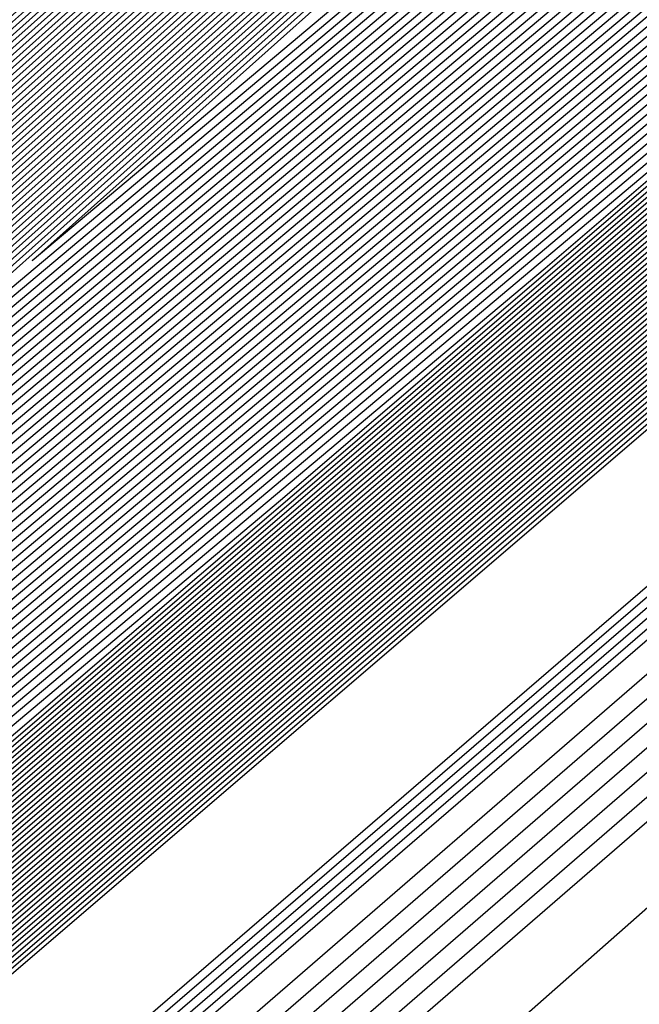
# Model space of a CAD drawing. Extents: x 3249832 to 3255657, y 13789405 to 13793316.
# Tile 788 of 1056: x 3253208.587 to 3253208.856, y 13791257.19 to 13791257.616. Entities that reach past the tile are written whole.
import ezdxf

# ---------------------------------------------------------------- set-up
doc = ezdxf.new("R2010")
doc.units = 0
doc.header["$LTSCALE"] = 100
doc.header["$MEASUREMENT"] = 0
for name, color, linetype in [('GRATIO_03231_CON', 1, 'CONTINUOUS'), ('GRATIO_0323_ICON', 1, 'CONTINUOUS'), ('TARGETS_EAST', 7, 'CONTINUOUS')]:
    doc.layers.add(name, color=color, linetype=linetype)

# ---------------------------------------------------------------- blocks, each defined once
blk = doc.blocks.new('Gratio_032316_contours')
at = {"layer": 'GRATIO_03231_CON', "color": 5, "linetype": 'Continuous', "flags": 128}
for points in [[(3253294.02117, 13791331.04278), (3253275.51252, 13791314.84857), (3253259.74641, 13791301.11971), (3253250.90118, 13791293.4869), (3253247.60749, 13791290.71421), (3253247.10911, 13791290.34906), (3253246.71171, 13791290.01217), (3253243.96878, 13791287.61762), (3253236.49572, 13791281.15281), (3253223.09361, 13791269.61112), (3253207.30623, 13791256.00981), (3253193.86302, 13791244.37213), (3253186.31196, 13791237.71784), (3253183.47503, 13791235.05279)], [(3253293.83167, 13791330.88045), (3253275.39736, 13791314.75135), (3253259.6945, 13791301.07777), (3253250.88464, 13791293.47583), (3253247.60402, 13791290.71447), (3253247.10757, 13791290.35085), (3253246.69656, 13791290.00204), (3253243.85762, 13791287.52479), (3253236.12374, 13791280.8358), (3253222.25472, 13791268.89288), (3253205.91767, 13791254.81834), (3253192.00653, 13791242.77561), (3253184.19264, 13791235.88971), (3253181.25697, 13791233.1319)], [(3253293.64218, 13791330.71812), (3253275.28219, 13791314.65413), (3253259.64258, 13791301.03582), (3253250.8681, 13791293.46475), (3253247.60055, 13791290.71473), (3253247.10604, 13791290.35265), (3253246.68141, 13791289.99191), (3253243.74646, 13791287.43197), (3253235.75176, 13791280.51879), (3253221.41583, 13791268.17464), (3253204.52912, 13791253.62687), (3253190.15004, 13791241.1791), (3253182.07332, 13791234.06158)], [(3253293.45268, 13791330.55578), (3253275.16702, 13791314.55691), (3253259.59067, 13791300.99388), (3253250.85155, 13791293.45368), (3253247.59708, 13791290.71499), (3253247.10451, 13791290.35445), (3253246.66626, 13791289.98178), (3253243.6353, 13791287.33914), (3253235.37978, 13791280.20179), (3253220.57694, 13791267.4564), (3253203.14057, 13791252.4354), (3253188.29355, 13791239.58258), (3253179.954, 13791232.23346)], [(3253308.44452, 13791343.76579), (3253293.07368, 13791330.23112), (3253274.93669, 13791314.36246), (3253259.48684, 13791300.90999), (3253250.81847, 13791293.43152), (3253247.59013, 13791290.71551), (3253247.10144, 13791290.35804), (3253246.63595, 13791289.96152), (3253243.41298, 13791287.15349), (3253234.63582, 13791279.56777), (3253218.89917, 13791266.01993), (3253200.36346, 13791250.05246), (3253184.58057, 13791236.38955), (3253175.71733, 13791228.58423), (3253172.40047, 13791225.5046), (3253171.87167, 13791224.84758), (3253171.83099, 13791224.68776), (3253171.81192, 13791224.61054), (3253171.80631, 13791224.57903), (3253171.80709, 13791224.56196), (3253171.81141, 13791224.55077), (3253171.8175, 13791224.5425)], [(3253308.192, 13791343.54795), (3253292.88418, 13791330.06879), (3253274.82152, 13791314.26524), (3253259.43492, 13791300.86805), (3253250.80192, 13791293.42045), (3253247.58666, 13791290.71576), (3253247.09991, 13791290.35984), (3253246.63023, 13791289.95949), (3253243.37731, 13791287.12548), (3253234.5186, 13791279.46953), (3253219.10173, 13791266.20888), (3253203.65505, 13791252.98282), (3253196.57706, 13791247.03615)], [(3253307.93948, 13791343.33011), (3253292.69468, 13791329.90645), (3253274.70635, 13791314.16802), (3253259.38301, 13791300.82611), (3253250.78538, 13791293.40937), (3253247.58319, 13791290.71602), (3253247.09838, 13791290.36164), (3253246.63006, 13791289.96223), (3253243.38596, 13791287.13554), (3253234.55099, 13791279.49977), (3253219.17525, 13791266.27429), (3253203.76972, 13791253.08339), (3253196.71057, 13791247.15255)], [(3253307.68696, 13791343.11228), (3253292.50518, 13791329.74412), (3253274.59119, 13791314.0708), (3253259.33109, 13791300.78416), (3253250.76884, 13791293.3983), (3253247.57972, 13791290.71628), (3253247.09685, 13791290.36343), (3253246.62988, 13791289.96496), (3253243.39462, 13791287.1456), (3253234.58339, 13791279.53), (3253219.24877, 13791266.33971), (3253203.88439, 13791253.18397), (3253196.84408, 13791247.26894)], [(3253307.18192, 13791342.67661), (3253292.12619, 13791329.41946), (3253274.36086, 13791313.87636), (3253259.22726, 13791300.70028), (3253250.73575, 13791293.37615), (3253247.57277, 13791290.7168), (3253247.09378, 13791290.36703), (3253246.62953, 13791289.97042), (3253243.41193, 13791287.16573), (3253234.64818, 13791279.59048), (3253219.39582, 13791266.47055), (3253204.11372, 13791253.38512), (3253197.11109, 13791247.50173)], [(3253306.9294, 13791342.45877), (3253291.93669, 13791329.25712), (3253274.24569, 13791313.77914), (3253259.17535, 13791300.65833), (3253250.71921, 13791293.36507), (3253247.5693, 13791290.71706), (3253247.09225, 13791290.36882), (3253246.62935, 13791289.97315), (3253243.42058, 13791287.17579), (3253234.68057, 13791279.62072), (3253219.46933, 13791266.53596), (3253204.22838, 13791253.4857), (3253197.2446, 13791247.61813)], [(3253306.67688, 13791342.24094), (3253291.74719, 13791329.09479), (3253274.13052, 13791313.68192), (3253259.12343, 13791300.61639), (3253250.70267, 13791293.354), (3253247.56583, 13791290.71731), (3253247.09072, 13791290.37062), (3253246.62918, 13791289.97588), (3253243.42924, 13791287.18585), (3253234.71297, 13791279.65096), (3253219.54285, 13791266.60138), (3253204.34305, 13791253.58627), (3253197.37811, 13791247.73453)], [(3253306.42436, 13791342.0231), (3253291.55769, 13791328.93246), (3253274.01535, 13791313.58469), (3253259.07151, 13791300.57445), (3253250.68613, 13791293.34292), (3253247.56236, 13791290.71757), (3253247.08919, 13791290.37242), (3253246.629, 13791289.97862), (3253243.43789, 13791287.19591), (3253234.74536, 13791279.68119), (3253219.61637, 13791266.6668), (3253204.45771, 13791253.68685), (3253197.51162, 13791247.85092)], [(3253305.91932, 13791341.58743), (3253291.17869, 13791328.60779), (3253273.78502, 13791313.39025), (3253258.96768, 13791300.49056), (3253250.65304, 13791293.32077), (3253247.55541, 13791290.71809), (3253247.08612, 13791290.37601), (3253246.62865, 13791289.98408), (3253243.4552, 13791287.21604), (3253234.81015, 13791279.74167), (3253219.76341, 13791266.79763), (3253204.68704, 13791253.888), (3253197.77863, 13791248.08372)], [(3253305.6668, 13791341.36959), (3253290.98919, 13791328.44546), (3253273.66985, 13791313.29303), (3253258.91577, 13791300.44861), (3253250.6365, 13791293.30969), (3253247.55194, 13791290.71835), (3253247.08459, 13791290.37781), (3253246.62848, 13791289.98681), (3253243.46386, 13791287.2261), (3253234.84255, 13791279.77191), (3253219.83693, 13791266.86305), (3253204.80171, 13791253.98858), (3253197.91214, 13791248.20012)], [(3253305.41428, 13791341.15176), (3253290.79969, 13791328.28313), (3253273.55469, 13791313.19581), (3253258.86385, 13791300.40667), (3253250.61995, 13791293.29862), (3253247.54847, 13791290.71861), (3253247.08306, 13791290.3796), (3253246.6283, 13791289.98954), (3253243.47251, 13791287.23616), (3253234.87494, 13791279.80214), (3253219.91045, 13791266.92847), (3253204.91637, 13791254.08915), (3253198.04565, 13791248.31651)], [(3253305.16176, 13791340.93392), (3253290.6102, 13791328.1208), (3253273.43952, 13791313.09859), (3253258.81194, 13791300.36473), (3253250.60341, 13791293.28754), (3253247.545, 13791290.71886), (3253247.08152, 13791290.3814), (3253246.62812, 13791289.99227), (3253243.48117, 13791287.24622), (3253234.90734, 13791279.83238), (3253219.98397, 13791266.99388), (3253205.03104, 13791254.18973), (3253198.17916, 13791248.43291)], [(3253304.65672, 13791340.49825), (3253290.2312, 13791327.79613), (3253273.20919, 13791312.90414), (3253258.70811, 13791300.28084), (3253250.57033, 13791293.26539), (3253247.53805, 13791290.71938), (3253247.07846, 13791290.385), (3253246.62777, 13791289.99774), (3253243.49848, 13791287.26634), (3253234.97213, 13791279.89286), (3253220.13101, 13791267.12472), (3253205.26037, 13791254.39088), (3253198.44617, 13791248.6657)], [(3253304.4042, 13791340.28041), (3253290.0417, 13791327.6338), (3253273.09402, 13791312.80692), (3253258.65619, 13791300.2389), (3253250.55378, 13791293.25432), (3253247.53458, 13791290.71964), (3253247.07693, 13791290.38679), (3253246.6276, 13791290.00047), (3253243.50713, 13791287.2764), (3253235.00453, 13791279.9231), (3253220.20453, 13791267.19013), (3253205.37503, 13791254.49146), (3253198.57968, 13791248.7821)], [(3253304.15168, 13791340.06258), (3253289.8522, 13791327.47147), (3253272.97886, 13791312.7097), (3253258.60428, 13791300.19695), (3253250.53724, 13791293.24324), (3253247.53111, 13791290.7199), (3253247.07539, 13791290.38859), (3253246.62742, 13791290.0032), (3253243.51579, 13791287.28647), (3253235.03692, 13791279.95333), (3253220.27805, 13791267.25555), (3253205.4897, 13791254.59203), (3253198.71319, 13791248.8985)], [(3253303.89916, 13791339.84474), (3253289.6627, 13791327.30914), (3253272.86369, 13791312.61248), (3253258.55236, 13791300.15501), (3253250.5207, 13791293.23216), (3253247.52764, 13791290.72015), (3253247.07386, 13791290.39039), (3253246.62724, 13791290.00593), (3253243.52444, 13791287.29653), (3253235.06932, 13791279.98357), (3253220.35157, 13791267.32097), (3253205.60436, 13791254.69261), (3253198.8467, 13791249.01489)], [(3253303.39412, 13791339.40907), (3253289.2837, 13791326.98447), (3253272.63335, 13791312.41804), (3253258.44853, 13791300.07112), (3253250.48761, 13791293.21001), (3253247.52069, 13791290.72067), (3253247.0708, 13791290.39398), (3253246.62689, 13791290.0114), (3253243.54175, 13791287.31665), (3253235.13411, 13791280.04405), (3253220.49861, 13791267.4518), (3253205.83369, 13791254.89376), (3253199.11371, 13791249.24769)], [(3253303.1416, 13791339.19123), (3253289.09421, 13791326.82214), (3253272.51819, 13791312.32081), (3253258.39661, 13791300.02918), (3253250.47107, 13791293.19894), (3253247.51722, 13791290.72093), (3253247.06927, 13791290.39578), (3253246.62672, 13791290.01413), (3253243.55041, 13791287.32671), (3253235.1665, 13791280.07429), (3253220.57213, 13791267.51722), (3253205.94836, 13791254.99434), (3253199.24722, 13791249.36409)], [(3253302.88908, 13791338.9734), (3253288.90471, 13791326.65981), (3253272.40302, 13791312.22359), (3253258.3447, 13791299.98724), (3253250.45453, 13791293.18786), (3253247.51375, 13791290.72119), (3253247.06773, 13791290.39757), (3253246.62654, 13791290.01686), (3253243.55907, 13791287.33677), (3253235.1989, 13791280.10452), (3253220.64565, 13791267.58263), (3253206.06302, 13791255.09491), (3253199.38073, 13791249.48048)], [(3253302.63656, 13791338.75556), (3253288.71521, 13791326.49747), (3253272.28786, 13791312.12637), (3253258.29278, 13791299.94529), (3253250.43798, 13791293.17679), (3253247.51028, 13791290.72145), (3253247.0662, 13791290.39937), (3253246.62637, 13791290.01959), (3253243.56772, 13791287.34683), (3253235.23129, 13791280.13476), (3253220.71917, 13791267.64805), (3253206.17769, 13791255.19549), (3253199.51423, 13791249.59688)], [(3253302.13153, 13791338.31989), (3253288.33621, 13791326.17281), (3253272.05752, 13791311.93193), (3253258.18895, 13791299.8614), (3253250.4049, 13791293.15464), (3253247.50334, 13791290.72196), (3253247.06314, 13791290.40297), (3253246.62601, 13791290.02505), (3253243.58503, 13791287.36696), (3253235.29608, 13791280.19524), (3253220.86621, 13791267.77889), (3253206.40702, 13791255.39664), (3253199.78125, 13791249.82967)], [(3253301.879, 13791338.10206), (3253288.14671, 13791326.01048), (3253271.94236, 13791311.83471), (3253258.13704, 13791299.81946), (3253250.38836, 13791293.14356), (3253247.49986, 13791290.72222), (3253247.0616, 13791290.40476), (3253246.62584, 13791290.02779), (3253243.59369, 13791287.37702), (3253235.32848, 13791280.22547), (3253220.93973, 13791267.8443), (3253206.52168, 13791255.49722), (3253199.91476, 13791249.94607)], [(3253301.62648, 13791337.88422), (3253287.95721, 13791325.84815), (3253271.82719, 13791311.73748), (3253258.08512, 13791299.77752), (3253250.37181, 13791293.13248), (3253247.49639, 13791290.72248), (3253247.06007, 13791290.40656), (3253246.62566, 13791290.03052), (3253243.60234, 13791287.38708), (3253235.36087, 13791280.25571), (3253221.01325, 13791267.90972), (3253206.63635, 13791255.59779), (3253200.04827, 13791250.06247)], [(3253301.37397, 13791337.66638), (3253287.76771, 13791325.68581), (3253271.71202, 13791311.64027), (3253258.03321, 13791299.73557), (3253250.35527, 13791293.12141), (3253247.49292, 13791290.72274), (3253247.05854, 13791290.40836), (3253246.62549, 13791290.03325), (3253243.611, 13791287.39714), (3253235.39327, 13791280.28595), (3253221.08677, 13791267.97514), (3253206.75101, 13791255.69837), (3253200.18178, 13791250.17887)], [(3253300.86893, 13791337.23071), (3253287.38872, 13791325.36115), (3253271.48169, 13791311.44582), (3253257.92938, 13791299.65169), (3253250.32219, 13791293.09926), (3253247.48598, 13791290.72325), (3253247.05547, 13791290.41195), (3253246.62514, 13791290.03871), (3253243.62831, 13791287.41727), (3253235.45806, 13791280.34643), (3253221.23381, 13791268.10597), (3253206.98034, 13791255.89952), (3253200.44879, 13791250.41166)], [(3253300.61641, 13791337.01288), (3253287.19922, 13791325.19882), (3253271.36652, 13791311.3486), (3253257.87746, 13791299.60974), (3253250.30564, 13791293.08818), (3253247.4825, 13791290.72351), (3253247.05394, 13791290.41375), (3253246.62496, 13791290.04144), (3253243.63696, 13791287.42733), (3253235.49045, 13791280.37666), (3253221.30733, 13791268.17139), (3253207.09501, 13791256.0001), (3253200.5823, 13791250.52806)], [(3253300.36389, 13791336.79504), (3253287.00972, 13791325.03648), (3253271.25136, 13791311.25138), (3253257.82555, 13791299.5678), (3253250.2891, 13791293.07711), (3253247.47903, 13791290.72377), (3253247.05241, 13791290.41554), (3253246.62478, 13791290.04418), (3253243.64562, 13791287.43739), (3253235.52285, 13791280.4069), (3253221.38085, 13791268.2368), (3253207.20967, 13791256.10068), (3253200.71581, 13791250.64445)], [(3253300.11137, 13791336.57721), (3253286.82022, 13791324.87415), (3253271.13619, 13791311.15416), (3253257.77363, 13791299.52586), (3253250.27256, 13791293.06603), (3253247.47556, 13791290.72403), (3253247.05088, 13791290.41734), (3253246.62461, 13791290.04691), (3253243.65427, 13791287.44745), (3253235.55525, 13791280.43714), (3253221.45437, 13791268.30222), (3253207.32434, 13791256.20125), (3253200.84931, 13791250.76085)], [(3253299.60633, 13791336.14153), (3253286.44122, 13791324.54949), (3253270.90586, 13791310.95971), (3253257.6698, 13791299.44197), (3253250.23947, 13791293.04388), (3253247.46862, 13791290.72454), (3253247.04781, 13791290.42093), (3253246.62426, 13791290.05237), (3253243.67158, 13791287.46757), (3253235.62004, 13791280.49761), (3253221.60141, 13791268.43306), (3253207.55367, 13791256.4024), (3253201.11633, 13791250.99364)], [(3253299.35381, 13791335.9237), (3253286.25172, 13791324.38716), (3253270.79069, 13791310.86249), (3253257.61789, 13791299.40003), (3253250.22293, 13791293.0328), (3253247.46514, 13791290.7248), (3253247.04628, 13791290.42273), (3253246.62408, 13791290.0551), (3253243.68024, 13791287.47763), (3253235.65243, 13791280.52785), (3253221.67493, 13791268.49847), (3253207.66834, 13791256.50298), (3253201.24984, 13791251.11004)], [(3253299.10129, 13791335.70586), (3253286.06223, 13791324.22482), (3253270.67552, 13791310.76527), (3253257.56597, 13791299.35808), (3253250.20639, 13791293.02173), (3253247.46167, 13791290.72506), (3253247.04475, 13791290.42453), (3253246.62391, 13791290.05783), (3253243.68889, 13791287.4877), (3253235.68483, 13791280.55809), (3253221.74845, 13791268.56389), (3253207.783, 13791256.60355), (3253201.38335, 13791251.22644)], [(3253298.84877, 13791335.48803), (3253285.87273, 13791324.06249), (3253270.56035, 13791310.66805), (3253257.51405, 13791299.31614), (3253250.18984, 13791293.01065), (3253247.4582, 13791290.72532), (3253247.04322, 13791290.42633), (3253246.62373, 13791290.06056), (3253243.69755, 13791287.49776), (3253235.71722, 13791280.58833), (3253221.82197, 13791268.62931), (3253207.89767, 13791256.70413), (3253201.51686, 13791251.34284)], [(3253298.34373, 13791335.05235), (3253285.49373, 13791323.73782), (3253270.33006, 13791310.47357), (3253257.41034, 13791299.23211), (3253250.15702, 13791292.9882), (3253247.45165, 13791290.72536), (3253247.04061, 13791290.42937), (3253246.62378, 13791290.06555), (3253243.71512, 13791287.51757), (3253235.78213, 13791280.64867), (3253221.96904, 13791268.7601), (3253208.127, 13791256.90528), (3253201.78387, 13791251.57563)], [(3253298.09121, 13791334.83452), (3253285.30424, 13791323.57548), (3253270.21493, 13791310.37629), (3253257.35856, 13791299.19), (3253250.14077, 13791292.97675), (3253247.44864, 13791290.72505), (3253247.03961, 13791290.4305), (3253246.62406, 13791290.06771), (3253243.72406, 13791287.52727), (3253235.81466, 13791280.67874), (3253222.0426, 13791268.82547), (3253208.24167, 13791257.00585), (3253201.91738, 13791251.69203)], [(3253297.83869, 13791334.61668), (3253285.11475, 13791323.41314), (3253270.09981, 13791310.27902), (3253257.30679, 13791299.14788), (3253250.12455, 13791292.96527), (3253247.44567, 13791290.72468), (3253247.03867, 13791290.43158), (3253246.62439, 13791290.06982), (3253243.73305, 13791287.53693), (3253235.8472, 13791280.70879), (3253222.11616, 13791268.89083), (3253208.35634, 13791257.10642), (3253202.05089, 13791251.80842)], [(3253222.18973, 13791268.9562), (3253208.47101, 13791257.20698), (3253202.18439, 13791251.92482), (3253202.18439, 13791251.92482), (3253208.30778, 13791257.39414), (3253221.8874, 13791269.30278)], [(3253222.33685, 13791269.08692), (3253208.70035, 13791257.40813), (3253202.45141, 13791252.15761), (3253202.45141, 13791252.15761), (3253208.5381, 13791257.59416), (3253222.03635, 13791269.43142)], [(3253222.41042, 13791269.15229), (3253208.81502, 13791257.50869), (3253202.58492, 13791252.27401), (3253202.58492, 13791252.27401), (3253208.65326, 13791257.69417), (3253222.11082, 13791269.49575)], [(3253222.48398, 13791269.21765), (3253208.92969, 13791257.60926), (3253202.71843, 13791252.39041), (3253202.71843, 13791252.39041), (3253208.76842, 13791257.79418), (3253222.18529, 13791269.56007)], [(3253222.55754, 13791269.28301), (3253209.04436, 13791257.70983), (3253202.85194, 13791252.50681), (3253202.85193, 13791252.50681), (3253208.88358, 13791257.89419), (3253222.25977, 13791269.62439)], [(3253222.70467, 13791269.41374), (3253209.2737, 13791257.91097), (3253203.11895, 13791252.7396), (3253203.11895, 13791252.7396), (3253209.1139, 13791258.0942), (3253222.40871, 13791269.75304)], [(3253222.77823, 13791269.4791), (3253209.38837, 13791258.01154), (3253203.25246, 13791252.856), (3253203.25246, 13791252.856), (3253209.22906, 13791258.19421), (3253222.48319, 13791269.81736)], [(3253222.8518, 13791269.54447), (3253209.50304, 13791258.11211), (3253203.38597, 13791252.97239), (3253203.38597, 13791252.97239), (3253209.34422, 13791258.29422), (3253222.55766, 13791269.88168)], [(3253222.92536, 13791269.60983), (3253209.61771, 13791258.21268), (3253203.51947, 13791253.08879), (3253203.51947, 13791253.08879), (3253209.45938, 13791258.39423), (3253222.63214, 13791269.946)], [(3253294.55593, 13791331.78482), (3253282.65133, 13791321.30274), (3253268.6032, 13791309.01445), (3253256.6338, 13791298.60027), (3253249.91373, 13791292.81609), (3253247.40711, 13791290.71997), (3253247.02638, 13791290.44557), (3253246.62867, 13791290.09727), (3253243.8498, 13791287.66252), (3253236.27025, 13791281.09954), (3253223.07249, 13791269.74056), (3253209.84706, 13791258.41382), (3253203.78649, 13791253.32159), (3253203.78649, 13791253.32159), (3253209.68971, 13791258.59423), (3253222.78114, 13791270.07458), (3253235.89161, 13791281.53353), (3253243.79641, 13791288.43297), (3253249.04881, 13791292.99861), (3253256.14655, 13791299.14707), (3253268.13516, 13791309.52901), (3253282.25127, 13791321.73092), (3253294.2793, 13791332.07331)], [(3253294.30341, 13791331.56698), (3253282.46184, 13791321.1404), (3253268.48808, 13791308.91717), (3253256.58203, 13791298.55815), (3253249.89752, 13791292.80461), (3253247.40414, 13791290.71961), (3253247.02543, 13791290.44664), (3253246.629, 13791290.09938), (3253243.85878, 13791287.67218), (3253236.30279, 13791281.1296), (3253223.14605, 13791269.80592), (3253209.96173, 13791258.51439), (3253203.92, 13791253.43798), (3253203.92, 13791253.43798), (3253209.80487, 13791258.69424), (3253222.85565, 13791270.13885), (3253235.92547, 13791281.56208), (3253243.80512, 13791288.43921), (3253249.03601, 13791292.98573), (3253256.09723, 13791299.1022), (3253268.02248, 13791309.42905), (3253282.06389, 13791321.56632), (3253294.02824, 13791331.85395)], [(3253294.05089, 13791331.34915), (3253282.27235, 13791320.97806), (3253268.37296, 13791308.8199), (3253256.53026, 13791298.51602), (3253249.8813, 13791292.79314), (3253247.40117, 13791290.71925), (3253247.02448, 13791290.44772), (3253246.62933, 13791290.10149), (3253243.86776, 13791287.68184), (3253236.33533, 13791281.15966), (3253223.21961, 13791269.87129), (3253210.0764, 13791258.61496), (3253204.05351, 13791253.55438), (3253204.05351, 13791253.55438), (3253209.92004, 13791258.79424), (3253222.93017, 13791270.20313), (3253235.95934, 13791281.59062), (3253243.81382, 13791288.44544), (3253249.02321, 13791292.97286), (3253256.04791, 13791299.05733), (3253267.90979, 13791309.32909), (3253281.87651, 13791321.40172), (3253293.77719, 13791331.63458)], [(3253293.79837, 13791331.13131), (3253282.08285, 13791320.81572), (3253268.25784, 13791308.72262), (3253256.47849, 13791298.4739), (3253249.86508, 13791292.78166), (3253247.39821, 13791290.71889), (3253247.02354, 13791290.4488), (3253246.62966, 13791290.1036), (3253243.87675, 13791287.6915), (3253236.36787, 13791281.18972), (3253223.29318, 13791269.93665), (3253210.19107, 13791258.71553), (3253204.18702, 13791253.67078), (3253204.18701, 13791253.67078), (3253210.0352, 13791258.89424), (3253223.00468, 13791270.26741), (3253235.9932, 13791281.61917), (3253243.82253, 13791288.45167), (3253249.01041, 13791292.95999), (3253255.9986, 13791299.01245), (3253267.79711, 13791309.22914), (3253281.68913, 13791321.23712), (3253293.52613, 13791331.41522)], [(3253281.70387, 13791320.49104), (3253268.02759, 13791308.52807), (3253256.37495, 13791298.38965), (3253249.83265, 13791292.75871), (3253247.39227, 13791290.71816), (3253247.02165, 13791290.45095), (3253246.63032, 13791290.10782), (3253243.89471, 13791287.71083), (3253236.43295, 13791281.24983), (3253223.4403, 13791270.06738), (3253210.42041, 13791258.91666), (3253204.45403, 13791253.90357), (3253204.45403, 13791253.90357), (3253210.2655, 13791259.09429), (3253223.15342, 13791270.39627), (3253236.05998, 13791281.67732), (3253243.49467, 13791288.16911), (3253246.23629, 13791290.55891), (3253246.63094, 13791290.89792), (3253246.97688, 13791291.19282), (3253249.38096, 13791293.27243), (3253255.90221, 13791298.92109), (3253267.57241, 13791309.02875), (3253281.31446, 13791320.90786)], [(3253281.51437, 13791320.3287), (3253267.91246, 13791308.4308), (3253256.32319, 13791298.34753), (3253249.81643, 13791292.74723), (3253247.38931, 13791290.7178), (3253247.0207, 13791290.45203), (3253246.63065, 13791290.10993), (3253243.90369, 13791287.72049), (3253236.4655, 13791281.27989), (3253223.51387, 13791270.13274), (3253210.53508, 13791259.01723), (3253204.58754, 13791254.01997), (3253204.58754, 13791254.01997), (3253210.38066, 13791259.1943), (3253223.22789, 13791270.4606), (3253236.0937, 13791281.70603), (3253243.50493, 13791288.17732), (3253246.23793, 13791290.55953), (3253246.63143, 13791290.89735), (3253246.97568, 13791291.19044), (3253249.36691, 13791293.25849), (3253255.85289, 13791298.87622), (3253267.45972, 13791308.92879), (3253281.12708, 13791320.74326)], [(3253281.32488, 13791320.16636), (3253267.79734, 13791308.33352), (3253256.27142, 13791298.30541), (3253249.80022, 13791292.73576), (3253247.38634, 13791290.71744), (3253247.01976, 13791290.4531), (3253246.63098, 13791290.11204), (3253243.91267, 13791287.73015), (3253236.49804, 13791281.30995), (3253223.58743, 13791270.1981), (3253210.64975, 13791259.1178), (3253204.72105, 13791254.13636), (3253204.72105, 13791254.13637), (3253210.49582, 13791259.2943), (3253223.30236, 13791270.52492), (3253236.12742, 13791281.73474), (3253243.51518, 13791288.18552), (3253246.23956, 13791290.56015), (3253246.63193, 13791290.89678), (3253246.97448, 13791291.18805), (3253249.35287, 13791293.24455), (3253255.80356, 13791298.83135), (3253267.34704, 13791308.82884), (3253280.9397, 13791320.57865)], [(3253281.13539, 13791320.00402), (3253267.68222, 13791308.23625), (3253256.21965, 13791298.26328), (3253249.784, 13791292.72428), (3253247.38337, 13791290.71708), (3253247.01881, 13791290.45418), (3253246.63131, 13791290.11416), (3253243.92165, 13791287.73981), (3253236.53058, 13791281.34001), (3253223.66099, 13791270.26347), (3253210.76442, 13791259.21837), (3253204.85455, 13791254.25276), (3253204.85455, 13791254.25276), (3253210.61098, 13791259.39431), (3253223.37683, 13791270.58925), (3253236.16114, 13791281.76345), (3253243.52543, 13791288.19373), (3253246.2412, 13791290.56077), (3253246.63242, 13791290.89621), (3253246.97329, 13791291.18567), (3253249.33882, 13791293.23061), (3253255.75424, 13791298.78648), (3253267.23435, 13791308.72888), (3253280.75231, 13791320.41405)], [(3253267.45197, 13791308.0417), (3253256.11611, 13791298.17904), (3253249.75157, 13791292.70133), (3253247.37744, 13791290.71635), (3253247.01692, 13791290.45633), (3253246.63197, 13791290.11838), (3253243.93961, 13791287.75913), (3253236.59567, 13791281.40012), (3253223.80812, 13791270.3942), (3253210.99376, 13791259.41951), (3253205.12157, 13791254.48556), (3253205.12157, 13791254.48556), (3253210.84129, 13791259.59433), (3253223.52577, 13791270.7179), (3253236.22858, 13791281.82086), (3253243.54593, 13791288.21014), (3253246.24446, 13791290.562), (3253246.6334, 13791290.89508), (3253246.97089, 13791291.1809), (3253249.31072, 13791293.20273), (3253255.65559, 13791298.69674), (3253267.00898, 13791308.52897)], [(3253267.33685, 13791307.94442), (3253256.06434, 13791298.13691), (3253249.73535, 13791292.68985), (3253247.37447, 13791290.71599), (3253247.01598, 13791290.45741), (3253246.6323, 13791290.12049), (3253243.9486, 13791287.76879), (3253236.62821, 13791281.43018), (3253223.88168, 13791270.45956), (3253211.10843, 13791259.52008), (3253205.25508, 13791254.60195), (3253205.25508, 13791254.60195), (3253210.95645, 13791259.69434), (3253223.60023, 13791270.78223), (3253236.2623, 13791281.84957), (3253243.55619, 13791288.21834), (3253246.2461, 13791290.56262), (3253246.63389, 13791290.89451), (3253246.96969, 13791291.17852), (3253249.29667, 13791293.18879), (3253255.60626, 13791298.65187), (3253266.8963, 13791308.42902)], [(3253267.22172, 13791307.84715), (3253256.01257, 13791298.09479), (3253249.71913, 13791292.67838), (3253247.37151, 13791290.71563), (3253247.01503, 13791290.45848), (3253246.63263, 13791290.1226), (3253243.95758, 13791287.77846), (3253236.66075, 13791281.46024), (3253223.95525, 13791270.52492), (3253211.2231, 13791259.62065), (3253205.38858, 13791254.71835), (3253205.38859, 13791254.71835), (3253211.07161, 13791259.79435), (3253223.6747, 13791270.84655), (3253236.29602, 13791281.87828), (3253243.56644, 13791288.22655), (3253246.24773, 13791290.56324), (3253246.63439, 13791290.89394), (3253246.9685, 13791291.17613), (3253249.28262, 13791293.17485), (3253255.55694, 13791298.607), (3253266.78361, 13791308.32906)], [(3253267.1066, 13791307.74987), (3253255.96081, 13791298.05266), (3253249.70292, 13791292.6669), (3253247.36854, 13791290.71526), (3253247.01409, 13791290.45956), (3253246.63296, 13791290.12471), (3253243.96656, 13791287.78812), (3253236.69329, 13791281.49029), (3253224.02881, 13791270.59029), (3253211.33777, 13791259.72122), (3253205.52209, 13791254.83475), (3253205.52209, 13791254.83475), (3253211.18677, 13791259.89435), (3253223.74917, 13791270.91088), (3253236.32974, 13791281.90699), (3253243.57669, 13791288.23475), (3253246.24937, 13791290.56386), (3253246.63488, 13791290.89337), (3253246.9673, 13791291.17375), (3253249.26858, 13791293.16091), (3253255.50762, 13791298.56213), (3253266.67093, 13791308.22911)], [(3253266.87636, 13791307.55532), (3253255.85727, 13791297.96842), (3253249.67048, 13791292.64395), (3253247.36261, 13791290.71454), (3253247.01219, 13791290.46171), (3253246.63362, 13791290.12893), (3253243.98452, 13791287.80744), (3253236.75838, 13791281.55041), (3253224.17594, 13791270.72101), (3253211.56711, 13791259.92236), (3253205.78911, 13791255.06754), (3253205.78911, 13791255.06754), (3253211.41709, 13791260.09437), (3253223.89811, 13791271.03953), (3253236.39717, 13791281.9644), (3253243.59719, 13791288.25117), (3253246.25263, 13791290.56509), (3253246.63586, 13791290.89224), (3253246.96491, 13791291.16898), (3253249.24048, 13791293.13303), (3253255.40897, 13791298.4724), (3253266.44556, 13791308.0292)], [(3253266.76123, 13791307.45805), (3253255.8055, 13791297.92629), (3253249.65427, 13791292.63247), (3253247.35964, 13791290.71418), (3253247.01125, 13791290.46279), (3253246.63395, 13791290.13104), (3253243.9935, 13791287.8171), (3253236.79092, 13791281.58047), (3253224.2495, 13791270.78638), (3253211.68179, 13791260.02293), (3253205.92262, 13791255.18394), (3253205.92262, 13791255.18394), (3253211.53225, 13791260.19438), (3253223.97258, 13791271.10386), (3253236.43089, 13791281.99311), (3253243.60744, 13791288.25937), (3253246.25427, 13791290.56571), (3253246.63635, 13791290.89167), (3253246.96371, 13791291.1666), (3253249.22643, 13791293.11909), (3253255.35964, 13791298.42753), (3253266.33287, 13791307.92924)], [(3253266.64611, 13791307.36077), (3253255.75373, 13791297.88417), (3253249.63805, 13791292.621), (3253247.35667, 13791290.71382), (3253247.0103, 13791290.46387), (3253246.63428, 13791290.13316), (3253244.00248, 13791287.82676), (3253236.82346, 13791281.61053), (3253224.32306, 13791270.85174), (3253211.79646, 13791260.1235), (3253206.05613, 13791255.30034), (3253206.05613, 13791255.30033), (3253211.64741, 13791260.29439), (3253224.04705, 13791271.16818), (3253236.46461, 13791282.02182), (3253243.6177, 13791288.26758), (3253246.2559, 13791290.56633), (3253246.63684, 13791290.8911), (3253246.96251, 13791291.16422), (3253249.21238, 13791293.10515), (3253255.31032, 13791298.38266), (3253266.22019, 13791307.82929)], [(3253266.53099, 13791307.2635), (3253255.70196, 13791297.84205), (3253249.62183, 13791292.60952), (3253247.35371, 13791290.71345), (3253247.00936, 13791290.46494), (3253246.63461, 13791290.13527), (3253244.01147, 13791287.83642), (3253236.856, 13791281.64058), (3253224.39663, 13791270.9171), (3253211.91113, 13791260.22407), (3253206.18963, 13791255.41673), (3253206.18963, 13791255.41673), (3253211.76257, 13791260.3944), (3253224.12152, 13791271.23251), (3253236.49833, 13791282.05053), (3253243.62795, 13791288.27578), (3253246.25754, 13791290.56695), (3253246.63734, 13791290.89054), (3253246.96131, 13791291.16183), (3253249.19833, 13791293.09121), (3253255.26099, 13791298.33779), (3253266.1075, 13791307.72933)], [(3253266.30074, 13791307.06895), (3253255.59843, 13791297.7578), (3253249.5894, 13791292.58657), (3253247.34778, 13791290.71273), (3253247.00747, 13791290.4671), (3253246.63526, 13791290.13949), (3253244.02943, 13791287.85574), (3253236.92109, 13791281.7007), (3253224.54375, 13791271.04783), (3253212.14047, 13791260.42521), (3253206.45665, 13791255.64953), (3253206.45665, 13791255.64953), (3253211.99289, 13791260.59441), (3253224.27046, 13791271.36115), (3253236.56577, 13791282.10794), (3253243.64845, 13791288.29219), (3253246.2608, 13791290.56818), (3253246.63832, 13791290.8894), (3253246.95892, 13791291.15707), (3253249.17024, 13791293.06333), (3253255.16235, 13791298.24805), (3253265.88213, 13791307.52942)], [(3253266.18562, 13791306.97167), (3253255.54666, 13791297.71567), (3253249.57318, 13791292.57509), (3253247.34481, 13791290.71237), (3253247.00652, 13791290.46817), (3253246.63559, 13791290.1416), (3253244.03841, 13791287.86541), (3253236.95363, 13791281.73076), (3253224.61732, 13791271.1132), (3253212.25514, 13791260.52577), (3253206.59016, 13791255.76592), (3253206.59016, 13791255.76592), (3253212.10805, 13791260.69442), (3253224.34492, 13791271.42548), (3253236.59949, 13791282.13665), (3253243.6587, 13791288.3004), (3253246.26244, 13791290.5688), (3253246.63881, 13791290.88883), (3253246.95772, 13791291.15468), (3253249.15619, 13791293.04939), (3253255.11302, 13791298.20318), (3253265.76944, 13791307.42947)], [(3253266.07049, 13791306.8744), (3253255.49489, 13791297.67355), (3253249.55697, 13791292.56362), (3253247.34184, 13791290.712), (3253247.00558, 13791290.46925), (3253246.63592, 13791290.14371), (3253244.04739, 13791287.87507), (3253236.98617, 13791281.76081), (3253224.69088, 13791271.17856), (3253212.36981, 13791260.62634), (3253206.72366, 13791255.88232), (3253206.72367, 13791255.88232), (3253212.22321, 13791260.79443), (3253224.41939, 13791271.4898), (3253236.63321, 13791282.16536), (3253243.66895, 13791288.30861), (3253246.26407, 13791290.56942), (3253246.6393, 13791290.88827), (3253246.95652, 13791291.1523), (3253249.14214, 13791293.03545), (3253255.0637, 13791298.15831), (3253265.65676, 13791307.32951)], [(3253265.95537, 13791306.77712), (3253255.44312, 13791297.63143), (3253249.54075, 13791292.55214), (3253247.33888, 13791290.71164), (3253247.00463, 13791290.47032), (3253246.63625, 13791290.14582), (3253244.05637, 13791287.88473), (3253237.01871, 13791281.79087), (3253224.76444, 13791271.24392), (3253212.48448, 13791260.72691), (3253206.85717, 13791255.99872), (3253206.85717, 13791255.99872), (3253212.33837, 13791260.89444), (3253224.49386, 13791271.55413), (3253236.66693, 13791282.19407), (3253243.67921, 13791288.31681), (3253246.26571, 13791290.57004), (3253246.6398, 13791290.8877), (3253246.95533, 13791291.14992), (3253249.12809, 13791293.02151), (3253255.01437, 13791298.11344), (3253265.54407, 13791307.22956)], [(3253265.72512, 13791306.58257), (3253255.33958, 13791297.54718), (3253249.50832, 13791292.52919), (3253247.33294, 13791290.71092), (3253247.00274, 13791290.47248), (3253246.63691, 13791290.15005), (3253244.07433, 13791287.90405), (3253237.0838, 13791281.85099), (3253224.91157, 13791271.37465), (3253212.71382, 13791260.92805), (3253207.12419, 13791256.23151), (3253207.12419, 13791256.23151), (3253212.56869, 13791261.09446), (3253224.6428, 13791271.68278), (3253236.73437, 13791282.25148), (3253243.69971, 13791288.33322), (3253246.26897, 13791290.57127), (3253246.64078, 13791290.88656), (3253246.95293, 13791291.14515), (3253249.1, 13791292.99362), (3253254.91572, 13791298.02371), (3253265.3187, 13791307.02965)], [(3253265.61, 13791306.4853), (3253255.28781, 13791297.50506), (3253249.4921, 13791292.51771), (3253247.32998, 13791290.71056), (3253247.0018, 13791290.47355), (3253246.63724, 13791290.15216), (3253244.08331, 13791287.91371), (3253237.11634, 13791281.88104), (3253224.98513, 13791271.44001), (3253212.82849, 13791261.02862), (3253207.2577, 13791256.34791), (3253207.2577, 13791256.34791), (3253212.68385, 13791261.19447), (3253224.71727, 13791271.7471), (3253236.76809, 13791282.28019), (3253243.70996, 13791288.34143), (3253246.27061, 13791290.57189), (3253246.64127, 13791290.88599), (3253246.95174, 13791291.14277), (3253249.08595, 13791292.97968), (3253254.8664, 13791297.97884), (3253265.20602, 13791306.92969)], [(3253265.49488, 13791306.38803), (3253255.23605, 13791297.46293), (3253249.47588, 13791292.50624), (3253247.32701, 13791290.71019), (3253247.00085, 13791290.47463), (3253246.63757, 13791290.15427), (3253244.0923, 13791287.92337), (3253237.14888, 13791281.9111), (3253225.0587, 13791271.50538), (3253212.94316, 13791261.12919), (3253207.39121, 13791256.46431), (3253207.39121, 13791256.46431), (3253212.79901, 13791261.29448), (3253224.79174, 13791271.81143), (3253236.80181, 13791282.3089), (3253243.72021, 13791288.34963), (3253246.27224, 13791290.57251), (3253246.64176, 13791290.88543), (3253246.95054, 13791291.14038), (3253249.0719, 13791292.96574), (3253254.81708, 13791297.93397), (3253265.09333, 13791306.82974)], [(3253265.37976, 13791306.29075), (3253255.18428, 13791297.42081), (3253249.45967, 13791292.49476), (3253247.32404, 13791290.70983), (3253246.9999, 13791290.47571), (3253246.6379, 13791290.15638), (3253244.10128, 13791287.93303), (3253237.18142, 13791281.94116), (3253225.13226, 13791271.57074), (3253213.05783, 13791261.22976), (3253207.52471, 13791256.5807), (3253207.52471, 13791256.5807), (3253212.91417, 13791261.39448), (3253224.86621, 13791271.87575), (3253236.83553, 13791282.33761), (3253243.73047, 13791288.35784), (3253246.27388, 13791290.57313), (3253246.64226, 13791290.88486), (3253246.94934, 13791291.138), (3253249.05785, 13791292.9518), (3253254.76775, 13791297.8891), (3253264.98065, 13791306.72978)], [(3253265.14951, 13791306.0962), (3253255.08074, 13791297.33656), (3253249.42723, 13791292.47181), (3253247.31811, 13791290.70911), (3253246.99801, 13791290.47786), (3253246.63856, 13791290.1606), (3253244.11924, 13791287.95236), (3253237.24651, 13791282.00127), (3253225.27938, 13791271.70147), (3253213.28717, 13791261.4309), (3253207.79173, 13791256.8135), (3253207.79173, 13791256.8135), (3253213.14449, 13791261.5945), (3253225.01515, 13791272.0044), (3253236.90297, 13791282.39502), (3253243.75097, 13791288.37425), (3253246.27714, 13791290.57436), (3253246.64324, 13791290.88372), (3253246.94695, 13791291.13323), (3253249.02975, 13791292.92392), (3253254.6691, 13791297.79936), (3253264.75528, 13791306.52987)], [(3253265.03439, 13791305.99892), (3253255.02897, 13791297.29444), (3253249.41102, 13791292.46033), (3253247.31514, 13791290.70874), (3253246.99707, 13791290.47894), (3253246.63889, 13791290.16271), (3253244.12822, 13791287.96202), (3253237.27905, 13791282.03133), (3253225.35295, 13791271.76683), (3253213.40184, 13791261.53147), (3253207.92524, 13791256.92989), (3253207.92524, 13791256.92989), (3253213.25965, 13791261.69451), (3253225.08961, 13791272.06873), (3253236.93669, 13791282.42373), (3253243.76122, 13791288.38246), (3253246.27878, 13791290.57498), (3253246.64373, 13791290.88316), (3253246.94575, 13791291.13085), (3253249.01571, 13791292.90998), (3253254.61978, 13791297.75449), (3253264.64259, 13791306.42992)], [(3253264.91926, 13791305.90165), (3253254.9772, 13791297.25231), (3253249.3948, 13791292.44886), (3253247.31218, 13791290.70838), (3253246.99612, 13791290.48001), (3253246.63922, 13791290.16482), (3253244.1372, 13791287.97168), (3253237.31159, 13791282.06139), (3253225.42651, 13791271.83219), (3253213.51651, 13791261.63204), (3253208.05874, 13791257.04629), (3253208.05875, 13791257.04629), (3253213.37481, 13791261.79452), (3253225.16408, 13791272.13306), (3253236.97041, 13791282.45244), (3253243.77147, 13791288.39066), (3253246.28041, 13791290.5756), (3253246.64422, 13791290.88259), (3253246.94455, 13791291.12847), (3253249.00166, 13791292.89604), (3253254.57046, 13791297.70962), (3253264.52991, 13791306.32996)], [(3253264.80414, 13791305.80438), (3253254.92543, 13791297.21019), (3253249.37858, 13791292.43738), (3253247.30921, 13791290.70802), (3253246.99518, 13791290.48109), (3253246.63955, 13791290.16693), (3253244.14618, 13791287.98134), (3253237.34413, 13791282.09145), (3253225.50007, 13791271.89756), (3253213.63118, 13791261.73261), (3253208.19225, 13791257.16269), (3253208.19225, 13791257.16269), (3253213.48997, 13791261.89453), (3253225.23855, 13791272.19738), (3253237.00413, 13791282.48115), (3253243.78172, 13791288.39887), (3253246.28205, 13791290.57622), (3253246.64472, 13791290.88202), (3253246.94335, 13791291.12608), (3253248.98761, 13791292.8821), (3253254.52113, 13791297.66475), (3253264.41722, 13791306.23001)], [(3253264.57389, 13791305.60983), (3253254.8219, 13791297.12594), (3253249.34615, 13791292.41443), (3253247.30328, 13791290.7073), (3253246.99329, 13791290.48324), (3253246.64021, 13791290.17116), (3253244.16415, 13791288.00066), (3253237.40922, 13791282.15156), (3253225.6472, 13791272.02829), (3253213.86052, 13791261.93375), (3253208.45927, 13791257.39548), (3253208.45927, 13791257.39548), (3253213.72028, 13791262.09454), (3253225.38749, 13791272.32603), (3253237.07157, 13791282.53856), (3253243.80223, 13791288.41528), (3253246.28532, 13791290.57745), (3253246.6457, 13791290.88089), (3253246.94096, 13791291.12132), (3253248.95951, 13791292.85422), (3253254.42248, 13791297.57502), (3253264.19185, 13791306.0301)], [(3253264.45877, 13791305.51255), (3253254.77013, 13791297.08382), (3253249.32993, 13791292.40295), (3253247.30031, 13791290.70693), (3253246.99234, 13791290.48432), (3253246.64054, 13791290.17327), (3253244.17313, 13791288.01032), (3253237.44176, 13791282.18162), (3253225.72077, 13791272.09365), (3253213.97519, 13791262.03431), (3253208.59278, 13791257.51188), (3253208.59278, 13791257.51188), (3253213.83545, 13791262.19455), (3253225.46196, 13791272.39036), (3253237.10529, 13791282.56727), (3253243.81248, 13791288.42348), (3253246.28695, 13791290.57807), (3253246.64619, 13791290.88032), (3253246.93976, 13791291.11893), (3253248.94547, 13791292.84028), (3253254.37316, 13791297.53015), (3253264.07917, 13791305.93015)]]:
    blk.add_lwpolyline(points, dxfattribs=at)
at = {"layer": 'GRATIO_03231_CON', "color": 1, "linetype": 'Continuous', "flags": 128}
for points in [[(3253305.67252, 13791341.15943), (3253291.44112, 13791328.73289), (3253274.09304, 13791313.59512), (3253259.13586, 13791300.57928), (3253250.7226, 13791293.32407), (3253247.58798, 13791290.69058), (3253247.11217, 13791290.34546), (3253246.74202, 13791290.03243), (3253244.1911, 13791287.80327), (3253237.23968, 13791281.78682), (3253224.77139, 13791271.04759), (3253210.08333, 13791258.39275), (3253197.57601, 13791247.56516)], [(3253301.48161, 13791337.48281), (3253288.76214, 13791326.38505), (3253272.61894, 13791312.30302), (3253258.50087, 13791300.02092), (3253250.53561, 13791293.15728), (3253247.56601, 13791290.66808), (3253247.1137, 13791290.34367), (3253246.75717, 13791290.04256), (3253244.30226, 13791287.8961), (3253237.61166, 13791282.10383), (3253225.61027, 13791271.76582), (3253211.47189, 13791259.58422), (3253199.4325, 13791249.16167)], [(3253297.2907, 13791333.80618), (3253286.08317, 13791324.03722), (3253271.14483, 13791311.01092), (3253257.86588, 13791299.46255), (3253250.34863, 13791292.99048), (3253247.54404, 13791290.64559), (3253247.11524, 13791290.34187), (3253246.77232, 13791290.05269), (3253244.41342, 13791287.98892), (3253237.98364, 13791282.42084), (3253226.44916, 13791272.48406), (3253212.86044, 13791260.77569), (3253201.28899, 13791250.75819)], [(3253283.4042, 13791321.68939), (3253269.67074, 13791309.71882), (3253257.23089, 13791298.90419), (3253250.16164, 13791292.82369), (3253247.52207, 13791290.6231), (3253247.11677, 13791290.34007), (3253246.78748, 13791290.06281), (3253244.52458, 13791288.08175), (3253238.35562, 13791282.73785), (3253227.28805, 13791273.2023), (3253214.24899, 13791261.96716), (3253203.14548, 13791252.3547), (3253196.90856, 13791246.85849)], [(3253284.71798, 13791322.7763), (3253278.04625, 13791316.99372), (3253266.72253, 13791307.13463), (3253255.9609, 13791297.78746), (3253249.78767, 13791292.4901), (3253247.47813, 13791290.57812), (3253247.11983, 13791290.33648), (3253246.81778, 13791290.08307), (3253244.7469, 13791288.2674), (3253239.09958, 13791283.37186), (3253228.96583, 13791274.63877), (3253217.0261, 13791264.3501), (3253206.85846, 13791255.54773), (3253201.14719, 13791250.51475)], [(3253265.24844, 13791305.84253), (3253255.32591, 13791297.2291), (3253249.60069, 13791292.32331), (3253247.45616, 13791290.55562), (3253247.12136, 13791290.33468), (3253246.83293, 13791290.0932), (3253244.85806, 13791288.36023), (3253239.47156, 13791283.68887), (3253229.80472, 13791275.35701), (3253218.41465, 13791265.54157), (3253208.71495, 13791257.14425), (3253203.26651, 13791252.34288), (3253201.21954, 13791250.41992)], [(3253219.80321, 13791266.73304), (3253210.57144, 13791258.74076), (3253205.38583, 13791254.17101), (3253203.4376, 13791252.34081), (3253203.10639, 13791251.87832), (3253203.04337, 13791251.64335), (3253202.98577, 13791251.42247), (3253202.94238, 13791251.23391), (3253203.08126, 13791251.23357), (3253204.20773, 13791252.12802), (3253207.28638, 13791254.76146), (3253212.79514, 13791259.54974), (3253219.26508, 13791265.19521)]]:
    blk.add_lwpolyline(points, dxfattribs=at)
at = {"layer": 'GRATIO_0323_ICON', "color": 7, "linetype": 'Continuous', "flags": 128}
for points in [[(3253293.26318, 13791330.39345), (3253275.05185, 13791314.45969), (3253259.53875, 13791300.95194), (3253250.83501, 13791293.4426), (3253247.59361, 13791290.71525), (3253247.10298, 13791290.35624), (3253246.6511, 13791289.97165), (3253243.52414, 13791287.24631), (3253235.0078, 13791279.88478), (3253219.73806, 13791266.73817), (3253201.75202, 13791251.24392), (3253186.43706, 13791237.98607), (3253177.83468, 13791230.40533)], [(3253307.43444, 13791342.89444), (3253292.31568, 13791329.58179), (3253274.47602, 13791313.97358), (3253259.27918, 13791300.74222), (3253250.7523, 13791293.38722), (3253247.57625, 13791290.71654), (3253247.09531, 13791290.36523), (3253246.62971, 13791289.96769), (3253243.40327, 13791287.15567), (3253234.61578, 13791279.56024), (3253219.3223, 13791266.40513), (3253203.99905, 13791253.28454), (3253196.97759, 13791247.38534)], [(3253306.17184, 13791341.80526), (3253291.36819, 13791328.77013), (3253273.90019, 13791313.48747), (3253259.0196, 13791300.5325), (3253250.66958, 13791293.33184), (3253247.55889, 13791290.71783), (3253247.08765, 13791290.37421), (3253246.62883, 13791289.98135), (3253243.44655, 13791287.20597), (3253234.77776, 13791279.71143), (3253219.68989, 13791266.73221), (3253204.57238, 13791253.78743), (3253197.64512, 13791247.96732)], [(3253304.90924, 13791340.71608), (3253290.4207, 13791327.95847), (3253273.32436, 13791313.00136), (3253258.76002, 13791300.32278), (3253250.58687, 13791293.27647), (3253247.54153, 13791290.71912), (3253247.07999, 13791290.3832), (3253246.62795, 13791289.99501), (3253243.48982, 13791287.25628), (3253234.93973, 13791279.86262), (3253220.05749, 13791267.0593), (3253205.1457, 13791254.2903), (3253198.31267, 13791248.54931)], [(3253303.64664, 13791339.62691), (3253289.4732, 13791327.1468), (3253272.74852, 13791312.51526), (3253258.50045, 13791300.11307), (3253250.50416, 13791293.22109), (3253247.52417, 13791290.72041), (3253247.07233, 13791290.39218), (3253246.62707, 13791290.00866), (3253243.5331, 13791287.30659), (3253235.10171, 13791280.01381), (3253220.42509, 13791267.38638), (3253205.71903, 13791254.79319), (3253198.9802, 13791249.13129)], [(3253302.38404, 13791338.53773), (3253288.52571, 13791326.33514), (3253272.17269, 13791312.02915), (3253258.24087, 13791299.90335), (3253250.42144, 13791293.16571), (3253247.50681, 13791290.7217), (3253247.06467, 13791290.40117), (3253246.62619, 13791290.02232), (3253243.57638, 13791287.3569), (3253235.26369, 13791280.165), (3253220.79269, 13791267.71347), (3253206.29235, 13791255.29606), (3253199.64775, 13791249.71328)], [(3253301.12145, 13791337.44855), (3253287.57822, 13791325.52348), (3253271.59685, 13791311.54304), (3253257.98129, 13791299.69363), (3253250.33873, 13791293.11033), (3253247.48945, 13791290.723), (3253247.05701, 13791290.41015), (3253246.62531, 13791290.03598), (3253243.61965, 13791287.4072), (3253235.42566, 13791280.31619), (3253221.16029, 13791268.04055), (3253206.86568, 13791255.79895), (3253200.31528, 13791250.29526)], [(3253299.85885, 13791336.35937), (3253286.63072, 13791324.71182), (3253271.02102, 13791311.05694), (3253257.72172, 13791299.48391), (3253250.25601, 13791293.05496), (3253247.47209, 13791290.72429), (3253247.04935, 13791290.41914), (3253246.62443, 13791290.04964), (3253243.66293, 13791287.45751), (3253235.58764, 13791280.46738), (3253221.52789, 13791268.36764), (3253207.439, 13791256.30182), (3253200.98282, 13791250.87725)], [(3253298.59625, 13791335.27019), (3253285.68323, 13791323.90016), (3253270.44519, 13791310.57083), (3253257.46214, 13791299.2742), (3253250.1733, 13791292.99958), (3253247.45473, 13791290.72558), (3253247.04168, 13791290.42812), (3253246.62355, 13791290.0633), (3253243.7062, 13791287.50782), (3253235.74962, 13791280.61857), (3253221.89549, 13791268.69472), (3253208.01233, 13791256.80471), (3253201.65036, 13791251.45923)], [(3253222.26329, 13791269.02156), (3253208.58568, 13791257.30755), (3253202.3179, 13791252.04122), (3253202.3179, 13791252.04122), (3253208.42294, 13791257.49415), (3253221.96187, 13791269.36711)], [(3253222.63111, 13791269.34838), (3253209.15903, 13791257.8104), (3253202.98544, 13791252.6232), (3253202.98544, 13791252.6232), (3253208.99874, 13791257.99419), (3253222.33424, 13791269.68871)], [(3253294.80845, 13791332.00265), (3253282.84083, 13791321.46507), (3253268.71833, 13791309.11172), (3253256.68557, 13791298.6424), (3253249.92995, 13791292.82756), (3253247.41007, 13791290.72034), (3253247.02732, 13791290.44449), (3253246.62834, 13791290.09516), (3253243.84082, 13791287.65286), (3253236.2377, 13791281.06949), (3253222.99892, 13791269.67519), (3253209.73238, 13791258.31325), (3253203.65298, 13791253.20519), (3253203.65298, 13791253.20519), (3253209.57454, 13791258.49423), (3253222.70663, 13791270.0103), (3253235.85774, 13791281.50498), (3253243.7877, 13791288.42674), (3253249.0616, 13791293.01148), (3253256.19586, 13791299.19195), (3253268.24784, 13791309.62896), (3253282.43865, 13791321.89552), (3253294.53035, 13791332.29267)], [(3253281.89336, 13791320.65338), (3253268.14271, 13791308.62535), (3253256.42672, 13791298.43178), (3253249.84887, 13791292.77018), (3253247.39524, 13791290.71852), (3253247.02259, 13791290.44987), (3253246.62999, 13791290.10571), (3253243.88573, 13791287.70117), (3253236.40041, 13791281.21978), (3253223.36674, 13791270.00201), (3253210.30574, 13791258.8161), (3253204.32052, 13791253.78717), (3253204.32052, 13791253.78717), (3253210.15034, 13791258.99428), (3253223.07895, 13791270.33195), (3253236.02626, 13791281.64861), (3253243.48442, 13791288.1609), (3253246.23466, 13791290.5583), (3253246.63045, 13791290.89848), (3253246.97808, 13791291.1952), (3253249.39501, 13791293.28637), (3253255.95153, 13791298.96595), (3253267.68509, 13791309.1287), (3253281.50184, 13791321.07246)], [(3253280.94589, 13791319.84168), (3253267.5671, 13791308.13897), (3253256.16788, 13791298.22116), (3253249.76778, 13791292.7128), (3253247.38041, 13791290.71671), (3253247.01787, 13791290.45526), (3253246.63164, 13791290.11627), (3253243.93063, 13791287.74947), (3253236.56312, 13791281.37006), (3253223.73456, 13791270.32883), (3253210.87909, 13791259.31894), (3253204.98806, 13791254.36916), (3253204.98806, 13791254.36916), (3253210.72614, 13791259.49432), (3253223.4513, 13791270.65358), (3253236.19486, 13791281.79216), (3253243.53568, 13791288.20193), (3253246.24283, 13791290.56139), (3253246.63291, 13791290.89565), (3253246.97209, 13791291.18328), (3253249.32477, 13791293.21667), (3253255.70491, 13791298.74161), (3253267.12167, 13791308.62893), (3253280.56493, 13791320.24945)], [(3253266.99148, 13791307.6526), (3253255.90904, 13791298.01054), (3253249.6867, 13791292.65542), (3253247.36557, 13791290.7149), (3253247.01314, 13791290.46064), (3253246.63329, 13791290.12682), (3253243.97554, 13791287.79778), (3253236.72583, 13791281.52035), (3253224.10237, 13791270.65565), (3253211.45244, 13791259.82179), (3253205.6556, 13791254.95114), (3253205.6556, 13791254.95114), (3253211.30193, 13791259.99436), (3253223.82364, 13791270.9752), (3253236.36345, 13791281.93569), (3253243.58694, 13791288.24296), (3253246.251, 13791290.56448), (3253246.63537, 13791290.89281), (3253246.9661, 13791291.17137), (3253249.25453, 13791293.14697), (3253255.45829, 13791298.51727), (3253266.55824, 13791308.12915)], [(3253266.41586, 13791307.16622), (3253255.65019, 13791297.79992), (3253249.60562, 13791292.59805), (3253247.35074, 13791290.71309), (3253247.00841, 13791290.46602), (3253246.63494, 13791290.13738), (3253244.02045, 13791287.84608), (3253236.88854, 13791281.67064), (3253224.47019, 13791270.98247), (3253212.0258, 13791260.32464), (3253206.32314, 13791255.53313), (3253206.32314, 13791255.53313), (3253211.87773, 13791260.49441), (3253224.19599, 13791271.29683), (3253236.53205, 13791282.07923), (3253243.6382, 13791288.28399), (3253246.25917, 13791290.56757), (3253246.63783, 13791290.88997), (3253246.96012, 13791291.15945), (3253249.18429, 13791293.07727), (3253255.21167, 13791298.29292), (3253265.99481, 13791307.62938)], [(3253265.84025, 13791306.67985), (3253255.39135, 13791297.5893), (3253249.52453, 13791292.54067), (3253247.33591, 13791290.71128), (3253247.00369, 13791290.4714), (3253246.63658, 13791290.14793), (3253244.06535, 13791287.89439), (3253237.05125, 13791281.82093), (3253224.83801, 13791271.30929), (3253212.59915, 13791260.82748), (3253206.99068, 13791256.11511), (3253206.99068, 13791256.11512), (3253212.45353, 13791260.99445), (3253224.56833, 13791271.61845), (3253236.70065, 13791282.22277), (3253243.68946, 13791288.32502), (3253246.26734, 13791290.57065), (3253246.64029, 13791290.88713), (3253246.95413, 13791291.14753), (3253249.11404, 13791293.00756), (3253254.96505, 13791298.06857), (3253265.43139, 13791307.1296)], [(3253265.26463, 13791306.19348), (3253255.13251, 13791297.37869), (3253249.44345, 13791292.48329), (3253247.32108, 13791290.70947), (3253246.99896, 13791290.47678), (3253246.63823, 13791290.15849), (3253244.11026, 13791287.9427), (3253237.21396, 13791281.97122), (3253225.20582, 13791271.6361), (3253213.1725, 13791261.33033), (3253207.65822, 13791256.6971), (3253207.65822, 13791256.6971), (3253213.02933, 13791261.49449), (3253224.94068, 13791271.94008), (3253236.86925, 13791282.36631), (3253243.74072, 13791288.36604), (3253246.27551, 13791290.57374), (3253246.64275, 13791290.88429), (3253246.94814, 13791291.13562), (3253249.0438, 13791292.93786), (3253254.71843, 13791297.84423), (3253264.86796, 13791306.62983)], [(3253264.68902, 13791305.7071), (3253254.87367, 13791297.16807), (3253249.36237, 13791292.42591), (3253247.30624, 13791290.70766), (3253246.99423, 13791290.48216), (3253246.63988, 13791290.16905), (3253244.15517, 13791287.991), (3253237.37667, 13791282.12151), (3253225.57364, 13791271.96292), (3253213.74585, 13791261.83318), (3253208.32576, 13791257.27908), (3253208.32576, 13791257.27908), (3253213.60512, 13791261.99453), (3253225.31302, 13791272.26171), (3253237.03785, 13791282.50985), (3253243.79198, 13791288.40707), (3253246.28368, 13791290.57683), (3253246.64521, 13791290.88145), (3253246.94216, 13791291.1237), (3253248.97356, 13791292.86816), (3253254.47181, 13791297.61988), (3253264.30454, 13791306.13006)], [(3253288.90889, 13791326.45292), (3253280.72523, 13791319.34155), (3253268.19664, 13791308.42673), (3253256.59589, 13791298.34582), (3253249.97466, 13791292.6569), (3253247.5001, 13791290.60061), (3253247.1183, 13791290.33828), (3253246.80263, 13791290.07294), (3253244.63574, 13791288.17457), (3253238.7276, 13791283.05485), (3253228.12694, 13791273.92054), (3253215.63755, 13791263.15863), (3253205.00197, 13791253.95122), (3253199.02788, 13791248.68662)]]:
    blk.add_lwpolyline(points, dxfattribs=at)

msp = doc.modelspace()

# ---------------------------------------------------------------- block references
at = {"layer": 'TARGETS_EAST'}
msp.add_blockref('Gratio_032316_contours', (0, 0), dxfattribs=at)

doc.saveas('drawing.dxf')
